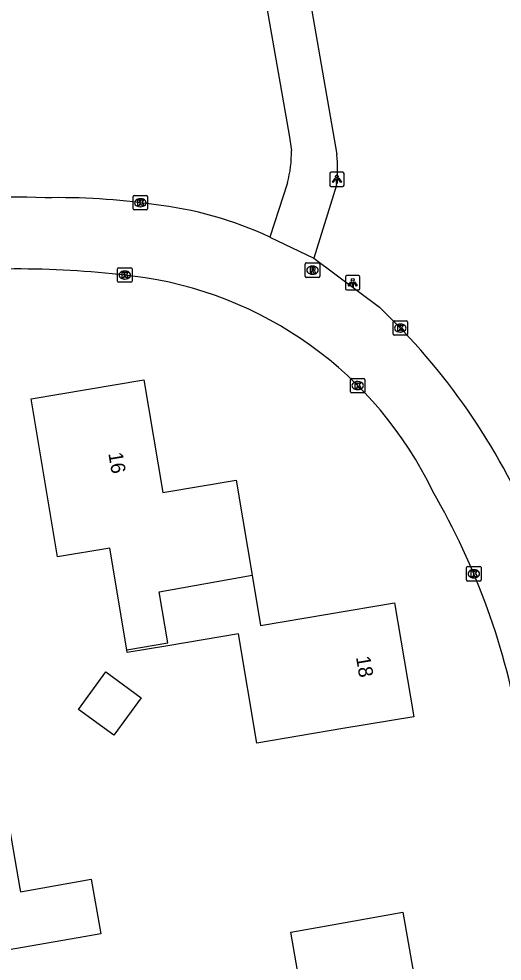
# Model space of a CAD drawing. Extents: x 162880 to 165536, y 384011 to 385179.
# Drawn here: x 164134.9 to 164168.4, y 384798.8 to 384864.1 of the extents above; entities that cross this region are included whole.
import ezdxf

# ---------------------------------------------------------------- set-up
doc = ezdxf.new("R2010")
doc.units = 0
for name, color, linetype in [('IMGEO_Kolk', 7, 'Continuous'), ('IMGEO_Lichtpunt', 7, 'Continuous'), ('IMGEO_Pand', 7, 'Continuous'), ('IMGEO_Pand_nummerreeks', 7, 'Continuous'), ('IMGEO_Rijbaan_lokaal_open', 7, 'Continuous'), ('IMGEO_Rioolput', 7, 'Continuous'), ('IMGEO_Voetpad_open', 7, 'Continuous')]:
    doc.layers.add(name, color=color, linetype=linetype)

msp = doc.modelspace()

# ---------------------------------------------------------------- linework, layer by layer
at = {"layer": 'IMGEO_Kolk'}
for p, q in [((164142.806, 384850.959), (164142.806, 384851.811)), ((164142.881, 384851.885), (164143.733, 384851.885)), ((164143.294, 384851.665), (164143.319, 384851.665)), ((164143.807, 384851.811), (164143.807, 384850.959)), ((164143.733, 384850.885), (164142.881, 384850.885)), ((164143.317, 384851.105), (164143.292, 384851.105)), ((164141.726, 384845.942), (164141.726, 384846.794)), ((164141.801, 384846.868), (164142.653, 384846.868)), ((164142.727, 384846.794), (164142.727, 384845.942)), ((164142.214, 384846.648), (164142.239, 384846.648)), ((164142.653, 384845.868), (164141.801, 384845.868)), ((164142.237, 384846.088), (164142.212, 384846.088)), ((164160.857, 384842.262), (164160.857, 384843.114)), ((164160.932, 384843.188), (164161.784, 384843.188)), ((164161.345, 384842.968), (164161.37, 384842.968)), ((164161.858, 384843.114), (164161.858, 384842.262)), ((164161.368, 384842.408), (164161.343, 384842.408)), ((164161.784, 384842.188), (164160.932, 384842.188)), ((164157.896, 384838.272), (164157.896, 384839.124)), ((164157.971, 384839.198), (164158.823, 384839.198)), ((164158.384, 384838.978), (164158.409, 384838.978)), ((164158.897, 384839.124), (164158.897, 384838.272)), ((164158.407, 384838.418), (164158.382, 384838.418)), ((164158.823, 384838.198), (164157.971, 384838.198)), ((164165.961, 384825.208), (164165.961, 384826.06)), ((164166.036, 384826.134), (164166.888, 384826.134)), ((164166.449, 384825.914), (164166.474, 384825.914)), ((164166.962, 384826.06), (164166.962, 384825.208)), ((164166.472, 384825.354), (164166.447, 384825.354)), ((164166.888, 384825.134), (164166.036, 384825.134))]:
    msp.add_line(p, q, dxfattribs=at)
for points in [[(164142.806, 384850.959), (164142.806, 384851.811)], [(164142.881, 384851.885), (164143.733, 384851.885)], [(164143.127, 384851.585), (164143.25, 384851.585), (164143.25, 384851.434), (164143.38, 384851.585), (164143.544, 384851.585), (164143.398, 384851.434), (164143.551, 384851.185), (164143.399, 384851.185), (164143.314, 384851.349), (164143.25, 384851.282), (164143.25, 384851.185), (164143.127, 384851.185), (164143.127, 384851.585)], [(164143.807, 384851.811), (164143.807, 384850.959)], [(164143.733, 384850.885), (164142.881, 384850.885)], [(164141.726, 384845.942), (164141.726, 384846.794)], [(164141.801, 384846.868), (164142.653, 384846.868)], [(164142.727, 384846.794), (164142.727, 384845.942)], [(164142.047, 384846.568), (164142.17, 384846.568), (164142.17, 384846.417), (164142.3, 384846.568), (164142.464, 384846.568), (164142.318, 384846.417), (164142.471, 384846.168), (164142.319, 384846.168), (164142.234, 384846.332), (164142.17, 384846.265), (164142.17, 384846.168), (164142.047, 384846.168), (164142.047, 384846.568)], [(164142.653, 384845.868), (164141.801, 384845.868)], [(164160.857, 384842.262), (164160.857, 384843.114)], [(164160.932, 384843.188), (164161.784, 384843.188)], [(164161.178, 384842.888), (164161.301, 384842.888), (164161.301, 384842.737), (164161.431, 384842.888), (164161.595, 384842.888), (164161.449, 384842.737), (164161.602, 384842.488), (164161.45, 384842.488), (164161.365, 384842.652), (164161.301, 384842.585), (164161.301, 384842.488), (164161.178, 384842.488), (164161.178, 384842.888)], [(164161.858, 384843.114), (164161.858, 384842.262)], [(164161.784, 384842.188), (164160.932, 384842.188)], [(164157.896, 384838.272), (164157.896, 384839.124)], [(164157.971, 384839.198), (164158.823, 384839.198)], [(164158.897, 384839.124), (164158.897, 384838.272)], [(164158.217, 384838.898), (164158.34, 384838.898), (164158.34, 384838.747), (164158.47, 384838.898), (164158.634, 384838.898), (164158.488, 384838.747), (164158.641, 384838.498), (164158.489, 384838.498), (164158.404, 384838.662), (164158.34, 384838.595), (164158.34, 384838.498), (164158.217, 384838.498), (164158.217, 384838.898)], [(164158.823, 384838.198), (164157.971, 384838.198)], [(164165.961, 384825.208), (164165.961, 384826.06)], [(164166.036, 384826.134), (164166.888, 384826.134)], [(164166.962, 384826.06), (164166.962, 384825.208)], [(164166.282, 384825.834), (164166.405, 384825.834), (164166.405, 384825.683), (164166.535, 384825.834), (164166.699, 384825.834), (164166.553, 384825.683), (164166.706, 384825.434), (164166.554, 384825.434), (164166.469, 384825.598), (164166.405, 384825.531), (164166.405, 384825.434), (164166.282, 384825.434), (164166.282, 384825.834)], [(164166.888, 384825.134), (164166.036, 384825.134)]]:
    msp.add_lwpolyline(points, dxfattribs=at)
for centre, start, end in [((164142.883, 384851.809), 91.55205, 178.44795), ((164142.883, 384851.809), 91.55205, 178.44795), ((164143.731, 384851.809), 1.55205, 88.44795), ((164143.731, 384851.809), 1.55205, 88.44795), ((164142.883, 384850.961), 181.55205, 268.44795), ((164142.883, 384850.961), 181.55205, 268.44795), ((164143.731, 384850.961), 271.55205, 358.44795), ((164143.731, 384850.961), 271.55205, 358.44795), ((164141.803, 384846.792), 91.55205, 178.44795), ((164141.803, 384846.792), 91.55205, 178.44795), ((164142.651, 384846.792), 1.55205, 88.44795), ((164142.651, 384846.792), 1.55205, 88.44795), ((164141.803, 384845.944), 181.55205, 268.44795), ((164141.803, 384845.944), 181.55205, 268.44795), ((164142.651, 384845.944), 271.55205, 358.44795), ((164142.651, 384845.944), 271.55205, 358.44795), ((164160.934, 384843.112), 91.55205, 178.44795), ((164160.934, 384843.112), 91.55205, 178.44795), ((164161.782, 384843.112), 1.55205, 88.44795), ((164161.782, 384843.112), 1.55205, 88.44795), ((164160.934, 384842.264), 181.55205, 268.44795), ((164160.934, 384842.264), 181.55205, 268.44795), ((164161.782, 384842.264), 271.55205, 358.44795), ((164161.782, 384842.264), 271.55205, 358.44795), ((164157.973, 384839.122), 91.55205, 178.44795), ((164157.973, 384839.122), 91.55205, 178.44795), ((164158.821, 384839.122), 1.55205, 88.44795), ((164158.821, 384839.122), 1.55205, 88.44795), ((164157.973, 384838.274), 181.55205, 268.44795), ((164157.973, 384838.274), 181.55205, 268.44795), ((164158.821, 384838.274), 271.55205, 358.44795), ((164158.821, 384838.274), 271.55205, 358.44795), ((164166.038, 384826.058), 91.55205, 178.44795), ((164166.038, 384826.058), 91.55205, 178.44795), ((164166.886, 384826.058), 1.55205, 88.44795), ((164166.886, 384826.058), 1.55205, 88.44795), ((164166.038, 384825.21), 181.55205, 268.44795), ((164166.038, 384825.21), 181.55205, 268.44795), ((164166.886, 384825.21), 271.55205, 358.44795), ((164166.886, 384825.21), 271.55205, 358.44795)]:
    msp.add_arc(centre, 0.0765, start, end, dxfattribs=at)
for centre, major_axis, ratio, start_param, end_param in [((164143.293, 384851.385), (-0.387, 0.002), 0.722429, 4.712389, 7.853982), ((164143.318, 384851.385), (-0.39, 0.002), 0.717154, 1.570796, 4.712389), ((164142.213, 384846.368), (-0.387, 0.002), 0.722429, 4.712389, 7.853982), ((164142.238, 384846.368), (-0.39, 0.002), 0.717154, 1.570796, 4.712389), ((164161.344, 384842.688), (-0.387, 0.002), 0.722429, 4.712389, 7.853982), ((164161.369, 384842.688), (-0.39, 0.002), 0.717154, 1.570796, 4.712389), ((164158.383, 384838.698), (-0.387, 0.002), 0.722429, 4.712389, 7.853982), ((164158.408, 384838.698), (-0.39, 0.002), 0.717154, 1.570796, 4.712389), ((164166.448, 384825.634), (-0.387, 0.002), 0.722429, 4.712389, 7.853982), ((164166.473, 384825.634), (-0.39, 0.002), 0.717154, 1.570796, 4.712389)]:
    msp.add_ellipse(centre, major_axis=major_axis, ratio=ratio, start_param=start_param, end_param=end_param, dxfattribs=at)
at = {"layer": 'IMGEO_Lichtpunt'}
for p, q in [((164156.454, 384853.417), (164156.454, 384852.61)), ((164156.454, 384853.417), (164156.454, 384852.61)), ((164157.356, 384853.512), (164156.548, 384853.512)), ((164157.356, 384853.512), (164156.548, 384853.512)), ((164157.45, 384852.61), (164157.45, 384853.417)), ((164157.45, 384852.61), (164157.45, 384853.417)), ((164156.548, 384852.516), (164157.356, 384852.516)), ((164156.548, 384852.516), (164157.356, 384852.516)), ((164157.552, 384846.233), (164157.552, 384845.426)), ((164157.552, 384846.233), (164157.552, 384845.426)), ((164158.454, 384846.328), (164157.646, 384846.328)), ((164158.454, 384846.328), (164157.646, 384846.328)), ((164158.548, 384845.426), (164158.548, 384846.233)), ((164158.548, 384845.426), (164158.548, 384846.233)), ((164157.646, 384845.332), (164158.454, 384845.332)), ((164157.646, 384845.332), (164158.454, 384845.332))]:
    msp.add_line(p, q, dxfattribs=at)
for points in [[(164156.828, 384853.081), (164156.867, 384853.053), (164156.679, 384852.791), (164156.641, 384852.818), (164156.828, 384853.081)], [(164156.93, 384853.033), (164156.977, 384853.033), (164156.977, 384852.711), (164156.93, 384852.711), (164156.93, 384853.033)], [(164157.04, 384853.053), (164157.078, 384853.08), (164157.265, 384852.818), (164157.226, 384852.79), (164157.04, 384853.053)], [(164157.926, 384845.897), (164157.965, 384845.869), (164157.777, 384845.607), (164157.739, 384845.634), (164157.926, 384845.897)], [(164158.028, 384845.849), (164158.075, 384845.849), (164158.075, 384845.527), (164158.028, 384845.527), (164158.028, 384845.849)], [(164158.138, 384845.869), (164158.176, 384845.896), (164158.363, 384845.634), (164158.324, 384845.606), (164158.138, 384845.869)]]:
    msp.add_lwpolyline(points, dxfattribs=at)
for centre in [(164156.953, 384853.215), (164158.051, 384846.031)]:
    msp.add_circle(centre, 0.0994, dxfattribs=at)
for centre, start, end in [((164156.548, 384853.417), 90, 180), ((164156.548, 384853.417), 90, 180), ((164157.356, 384853.417), 0, 90), ((164157.356, 384853.417), 0, 90), ((164156.548, 384852.61), 180, 270), ((164156.548, 384852.61), 180, 270), ((164157.356, 384852.61), 270, 0), ((164157.356, 384852.61), 270, 360), ((164157.646, 384846.233), 90, 180), ((164157.646, 384846.233), 90, 180), ((164158.454, 384846.233), 0, 90), ((164158.454, 384846.233), 0, 90), ((164157.646, 384845.426), 180, 270), ((164157.646, 384845.426), 180, 270), ((164158.454, 384845.426), 270, 0), ((164158.454, 384845.426), 270, 360)]:
    msp.add_arc(centre, 0.0946, start, end, dxfattribs=at)
at = {"layer": 'IMGEO_Pand'}
for points in [[(164142.363, 384820.353), (164141.176, 384827.413), (164137.559, 384826.805), (164136.554, 384832.785), (164135.715, 384837.774), (164143.549, 384839.091), (164144.864, 384831.271), (164149.953, 384832.127), (164150.414, 384829.382), (164151.06, 384825.536)], [(164142.363, 384820.353), (164145.221, 384820.85), (164144.602, 384824.386), (164151.06, 384825.536)], [(164151.06, 384825.536), (164151.645, 384822.056), (164160.963, 384823.622), (164162.292, 384815.717), (164157.362, 384814.888), (164151.384, 384813.883), (164150.11, 384821.459), (164145.204, 384820.635), (164142.395, 384820.163), (164142.363, 384820.353)], [(164139.017, 384816.219), (164140.918, 384818.823), (164143.374, 384817.029), (164141.473, 384814.426), (164139.017, 384816.219)], [(164127.046, 384802.171), (164122.171, 384801.314), (164120.27, 384812.126), (164125.145, 384812.983), (164130.068, 384813.849), (164133.076, 384814.378), (164134.937, 384803.787), (164134.976, 384803.565), (164139.9, 384804.43), (164140.563, 384800.656), (164138.99, 384800.38), (164134.065, 384799.514), (164133.402, 384803.288), (164127.046, 384802.171)], [(164150.568, 384785.436), (164149.896, 384789.259), (164155.588, 384790.259), (164153.744, 384800.772), (164156.618, 384801.277), (164161.542, 384802.142), (164162.814, 384794.906), (164164.648, 384793.664), (164163.343, 384791.9), (164163.455, 384791.26), (164162.455, 384791.084), (164156.348, 384790.011), (164156.955, 384786.556)]]:
    msp.add_lwpolyline(points, dxfattribs=at)
at = {"layer": 'IMGEO_Rijbaan_lokaal_open'}
for points in [[(164152.294, 384849.006), (164155.344, 384847.543)], [(164155.344, 384847.543), (164159.903, 384844.133)]]:
    msp.add_lwpolyline(points, dxfattribs=at)
for centre, radius, start, end in [((164133.827, 384771.561), 80.221, 87.95473, 102.49188), ((164137.566, 384804.914), 46.825, 81.81313, 91.07203), ((164141.395, 384825.592), 25.826, 65.03773, 83.68832), ((164134.673, 384779.185), 67.605, 83.10478, 96.28216), ((164139.527, 384819.786), 26.715, 25.62289, 82.98538), ((164128.445, 384810.946), 45.728, 22.88868, 46.53219), ((164120.625, 384806.33), 49.734, 9.4542, 30.18933)]:
    msp.add_arc(centre, radius, start, end, dxfattribs=at)
at = {"layer": 'IMGEO_Rioolput'}
for p, q in [((164154.759, 384846.279), (164154.759, 384847.131)), ((164154.834, 384847.205), (164155.686, 384847.205)), ((164155.247, 384846.985), (164155.272, 384846.985)), ((164155.76, 384847.131), (164155.76, 384846.279)), ((164155.686, 384846.205), (164154.834, 384846.205)), ((164155.27, 384846.425), (164155.245, 384846.425))]:
    msp.add_line(p, q, dxfattribs=at)
for points in [[(164154.759, 384846.279), (164154.759, 384847.131)], [(164154.834, 384847.205), (164155.686, 384847.205)], [(164155.348, 384846.903), (164155.096, 384846.905), (164155.096, 384846.505)], [(164155.274, 384846.824), (164155.22, 384846.824), (164155.22, 384846.743)], [(164155.76, 384847.131), (164155.76, 384846.279)], [(164155.686, 384846.205), (164154.834, 384846.205)], [(164155.096, 384846.505), (164155.22, 384846.505), (164155.22, 384846.667), (164155.231, 384846.667)], [(164155.22, 384846.743), (164155.272, 384846.743)], [(164155.278, 384846.638), (164155.349, 384846.505), (164155.489, 384846.505), (164155.424, 384846.631)]]:
    msp.add_lwpolyline(points, dxfattribs=at)
for centre, radius, start, end in [((164154.836, 384847.129), 0.0765, 91.55205, 178.44795), ((164154.836, 384847.129), 0.0765, 91.55205, 178.44795), ((164155.28, 384846.728), 0.0964, 77.00612, 93.18647), ((164155.294, 384846.785), 0.0378, 276.66336, 79.67722), ((164155.347, 384846.793), 0.109, 350.36119, 89.41601), ((164155.684, 384847.129), 0.0765, 1.55205, 88.44795), ((164155.684, 384847.129), 0.0765, 1.55205, 88.44795), ((164154.836, 384846.281), 0.0765, 181.55205, 268.44795), ((164154.836, 384846.281), 0.0765, 181.55205, 268.44795), ((164155.23, 384846.614), 0.0533, 26.02933, 88.69889), ((164155.256, 384846.932), 0.19, 274.7715, 282.96867), ((164155.345, 384846.793), 0.112, 277.58423, 350.98172), ((164155.329, 384846.578), 0.108, 29.51342, 73.79051), ((164155.684, 384846.281), 0.0765, 271.55205, 358.44795), ((164155.684, 384846.281), 0.0765, 271.55205, 358.44795)]:
    msp.add_arc(centre, radius, start, end, dxfattribs=at)
for centre, major_axis, ratio, start_param, end_param in [((164155.246, 384846.705), (-0.387, 0.002), 0.722429, 4.712389, 7.853982), ((164155.271, 384846.705), (-0.39, 0.002), 0.717154, 1.570796, 4.712389)]:
    msp.add_ellipse(centre, major_axis=major_axis, ratio=ratio, start_param=start_param, end_param=end_param, dxfattribs=at)
at = {"layer": 'IMGEO_Voetpad_open'}
for points in [[(164149.507, 384879.931), (164150.496, 384874.035), (164153.65, 384856.08), (164153.796, 384855.016)], [(164154.317, 384869.921), (164156.94, 384854.727)], [(164153.514, 384852.76), (164152.294, 384849.006)], [(164156.934, 384852.6), (164155.344, 384847.543)]]:
    msp.add_lwpolyline(points, dxfattribs=at)
for centre, radius, start, end in [((164146.124, 384854.829), 7.675, 344.35704, 1.39292), ((164148.582, 384853.687), 8.423, 352.58441, 7.09234)]:
    msp.add_arc(centre, radius, start, end, dxfattribs=at)

# ---------------------------------------------------------------- texts
at = {"layer": 'IMGEO_Pand_nummerreeks'}
for s, rotation, p in [('16', 279.54322, (164141.081, 384833.99)), ('18', 279.5434, (164158.272, 384819.848))]:
    msp.add_text(s, height=1, rotation=rotation, dxfattribs=at).set_placement(p)

doc.saveas('drawing.dxf')
